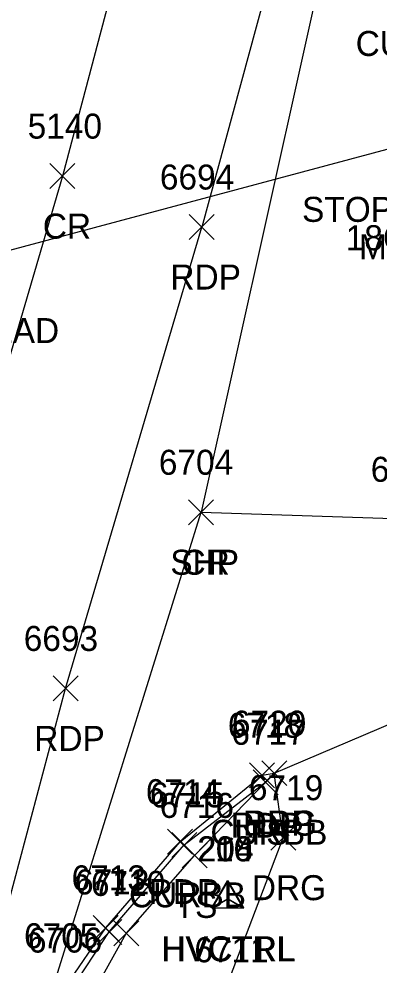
# Model space of a CAD drawing. Extents: x 1443912 to 1445411, y 621446 to 623693.
# Drawn here: x 1444758.5 to 1444787.4, y 622552.5 to 622628.2 of the extents above; entities that cross this region are included whole.
import ezdxf

# ---------------------------------------------------------------- set-up
doc = ezdxf.new("R2010")
doc.units = 0
for name, color, linetype in [('C_A', 7, 'Continuous'), ('C_I', 7, 'Continuous'), ('CPSM', 7, 'Continuous'), ('D_C', 7, 'Continuous'), ('DCP', 7, 'Continuous'), ('L_A', 7, 'Continuous'), ('L_I', 7, 'Continuous'), ('L_TIC', 7, 'Continuous'), ('LELB', 7, 'Continuous'), ('P_A', 7, 'Continuous'), ('P_I', 7, 'Continuous'), ('P_TIC', 7, 'Continuous'), ('PET', 7, 'Continuous'), ('PRC', 7, 'Continuous'), ('PSP', 7, 'Continuous'), ('R_A', 7, 'Continuous'), ('R_I', 7, 'Continuous'), ('R_TIC', 7, 'Continuous'), ('RC', 7, 'Continuous'), ('RDG', 7, 'Continuous'), ('S_C', 7, 'Continuous'), ('U_A', 7, 'Continuous')]:
    doc.layers.add(name, color=color, linetype=linetype)

msp = doc.modelspace()

# ---------------------------------------------------------------- linework, layer by layer
at = {"layer": 'CPSM'}
for p, q in [((1444773.971, 622557.108), (1444775.221, 622559.273)), ((1444773.988, 622557.114), (1444775.238, 622559.279)), ((1444774.03, 622557.104), (1444775.28, 622559.269)), ((1444776.471, 622557.108), (1444775.221, 622559.273)), ((1444775.221, 622557.829), (1444775.221, 622559.273)), ((1444776.488, 622557.114), (1444775.238, 622559.279)), ((1444775.239, 622557.835), (1444775.238, 622559.279)), ((1444776.53, 622557.104), (1444775.28, 622559.269)), ((1444775.281, 622557.825), (1444775.28, 622559.269)), ((1444773.971, 622557.108), (1444775.221, 622557.829)), ((1444773.988, 622557.114), (1444775.239, 622557.835)), ((1444774.03, 622557.104), (1444775.281, 622557.825)), ((1444775.221, 622557.829), (1444775.221, 622557.829)), ((1444775.221, 622557.829), (1444776.471, 622557.108)), ((1444775.239, 622557.835), (1444775.239, 622557.835)), ((1444775.239, 622557.835), (1444776.488, 622557.114)), ((1444775.281, 622557.825), (1444775.281, 622557.825)), ((1444775.281, 622557.825), (1444776.53, 622557.104)), ((1444773.971, 622557.108), (1444776.471, 622557.108)), ((1444773.988, 622557.114), (1444776.488, 622557.114)), ((1444774.03, 622557.104), (1444776.53, 622557.104))]:
    msp.add_line(p, q, dxfattribs=at)
at = {"layer": 'DCP'}
msp.add_lwpolyline([(1444732.743, 622603.046), (1444792.581, 622619.045)], dxfattribs=at)
at = {"layer": 'L_TIC'}
for points in [[(1444777.271, 622566.153), (1444779.271, 622568.153)], [(1444779.271, 622566.153), (1444777.271, 622568.153)], [(1444771.586, 622560.302), (1444773.586, 622562.302)], [(1444773.586, 622560.302), (1444771.586, 622562.302)], [(1444766.115, 622554.061), (1444768.115, 622556.061)], [(1444768.115, 622554.061), (1444766.115, 622556.061)]]:
    msp.add_lwpolyline(points, dxfattribs=at)
at = {"layer": 'LELB'}
msp.add_lwpolyline([(1444764.923, 622536.764), (1444761.368, 622544.772), (1444767.115, 622555.061), (1444772.586, 622561.302), (1444778.271, 622567.153)], dxfattribs=at)
at = {"layer": 'P_TIC'}
for points in [[(1444761.007, 622614.653), (1444763.007, 622616.653)], [(1444763.007, 622614.653), (1444761.007, 622616.653)], [(1444772.163, 622610.578), (1444774.163, 622612.578)], [(1444774.163, 622610.578), (1444772.163, 622612.578)], [(1444772.163, 622610.578), (1444774.163, 622612.578)], [(1444774.163, 622610.578), (1444772.163, 622612.578)], [(1444772.111, 622587.757), (1444774.111, 622589.757)], [(1444774.111, 622587.757), (1444772.111, 622589.757)], [(1444772.111, 622587.757), (1444774.111, 622589.757)], [(1444774.111, 622587.757), (1444772.111, 622589.757)], [(1444772.111, 622587.757), (1444774.111, 622589.757)], [(1444774.111, 622587.757), (1444772.111, 622589.757)], [(1444761.268, 622573.661), (1444763.268, 622575.661)], [(1444763.268, 622573.661), (1444761.268, 622575.661)], [(1444776.984, 622566.717), (1444778.984, 622568.717)], [(1444778.984, 622566.717), (1444776.984, 622568.717)], [(1444777.966, 622566.882), (1444779.966, 622568.882)], [(1444779.966, 622566.882), (1444777.966, 622568.882)], [(1444770.423, 622561.401), (1444772.423, 622563.401)], [(1444772.423, 622561.401), (1444770.423, 622563.401)], [(1444764.481, 622554.506), (1444766.481, 622556.506)], [(1444766.481, 622554.506), (1444764.481, 622556.506)]]:
    msp.add_lwpolyline(points, dxfattribs=at)
at = {"layer": 'PET'}
for points in [[(1444863.334, 622947.053), (1444849.426, 622890.74), (1444835.154, 622835.899), (1444822.193, 622789.91), (1444810.407, 622747.033), (1444799.782, 622709.007), (1444791.188, 622677.267), (1444783.207, 622648.501), (1444773.163, 622611.578)], [(1444623.481, 622089.496), (1444632.196, 622118.094), (1444643.375, 622155.409), (1444656.279, 622199.737), (1444664.399, 622229.62), (1444679.432, 622278.156), (1444690.093, 622315.584), (1444698.439, 622345.725), (1444710.365, 622388.147), (1444723.306, 622433.669), (1444734.701, 622474.111), (1444754.072, 622543.941), (1444762.268, 622574.661), (1444773.163, 622611.578)], [(1444762.321, 622550.873), (1444765.481, 622555.506), (1444771.423, 622562.401), (1444777.984, 622567.717), (1444778.966, 622567.882), (1444793.444, 622574.044), (1444804.004, 622575.776), (1444819.794, 622575.282), (1444849.904, 622575.24), (1444896.522, 622573.129), (1444944.397, 622570.428), (1444985.661, 622568.62), (1445016.279, 622568.788), (1445055.76, 622567.841), (1445106.101, 622567.181), (1445146.504, 622566.315), (1445185.48, 622566.128), (1445218.502, 622565.933), (1445249.94, 622565.636), (1445288.597, 622564.789), (1445341.527, 622564.989), (1445404.888, 622565.426)]]:
    msp.add_lwpolyline(points, dxfattribs=at)
at = {"layer": 'PRC'}
for points in [[(1444864.099, 623005.335), (1444851.387, 622950.161), (1444837.254, 622893.61), (1444822.843, 622838.018), (1444810.339, 622792.935), (1444799.325, 622750.355), (1444788.047, 622712.653), (1444779.513, 622680.274), (1444771.551, 622651.634), (1444762.007, 622615.653), (1444752.748, 622584.123), (1444739.922, 622538.841), (1444733.604, 622516.907), (1444722.127, 622475.762), (1444713.591, 622446.408), (1444702.092, 622404.548), (1444689.87, 622361.079), (1444676.165, 622311.919), (1444657.594, 622249.977), (1444643.656, 622204.013), (1444635.385, 622177.664), (1444620.592, 622126.88), (1444604.967, 622075.742)], [(1444773.111, 622588.757), (1444790.079, 622588.196), (1444813.693, 622587.068), (1444848.471, 622586.579), (1444897.837, 622583.54), (1444932.228, 622582.395), (1444986.667, 622580.693), (1445025.716, 622579.484), (1445065.673, 622578.343), (1445106.555, 622577.89), (1445145.901, 622577.113), (1445204.597, 622577.216), (1445219.997, 622576.877), (1445261.162, 622576.439), (1445312.233, 622575.287), (1445358.841, 622575.991), (1445405.048, 622576.003)]]:
    msp.add_lwpolyline(points, dxfattribs=at)
at = {"layer": 'PSP'}
for points in [[(1444868.676, 622947.266), (1444864.214, 622931.668), (1444863.423, 622928.803), (1444852.728, 622889.782), (1444841.929, 622851.994), (1444840.882, 622847.877), (1444835.432, 622828.394), (1444834.544, 622825.574), (1444824.43, 622789.092), (1444812.607, 622746.356), (1444801.883, 622708.397), (1444793.151, 622676.918), (1444788.826, 622661.851), (1444786.443, 622649.297), (1444783.885, 622637.215), (1444773.111, 622588.757)], [(1444628.131, 622076.356), (1444639.295, 622115.364), (1444644.891, 622137.616), (1444649.211, 622153.552), (1444661.797, 622198.052), (1444670.301, 622227.503), (1444674.579, 622242.764), (1444679.891, 622261.626), (1444684.076, 622277.603), (1444693.942, 622313.611), (1444703.199, 622344.717), (1444709.186, 622365.826), (1444714.838, 622387.404), (1444727.697, 622432.504), (1444737.819, 622469.764), (1444738.764, 622472.584), (1444739.398, 622474.946), (1444744.703, 622495.273), (1444757.042, 622537.237), (1444773.111, 622588.757)]]:
    msp.add_lwpolyline(points, dxfattribs=at)
at = {"layer": 'R_TIC'}
for points in [[(1444777.966, 622566.882), (1444779.966, 622568.882)], [(1444779.966, 622566.882), (1444777.966, 622568.882)], [(1444777.271, 622566.153), (1444779.271, 622568.153)], [(1444779.271, 622566.153), (1444777.271, 622568.153)], [(1444778.682, 622561.72), (1444780.682, 622563.72)], [(1444780.682, 622561.72), (1444778.682, 622563.72)], [(1444770.758, 622561.147), (1444772.758, 622563.147)], [(1444772.758, 622561.147), (1444770.758, 622563.147)], [(1444764.757, 622554.181), (1444766.757, 622556.181)], [(1444766.757, 622554.181), (1444764.757, 622556.181)]]:
    msp.add_lwpolyline(points, dxfattribs=at)
at = {"layer": 'RC'}
msp.add_lwpolyline([(1444757.042, 622537.237), (1444762.688, 622550.526), (1444765.757, 622555.181), (1444771.758, 622562.147), (1444778.271, 622567.153)], dxfattribs=at)
at = {"layer": 'RDG'}
msp.add_lwpolyline([(1444761.585, 622535.207), (1444764.923, 622536.764), (1444774.743, 622549.749), (1444779.682, 622562.72), (1444778.966, 622567.882)], dxfattribs=at)

# ---------------------------------------------------------------- texts
at = {"layer": 'C_A'}
for p in [(1444769.914, 622552.829), (1444769.932, 622552.835), (1444769.974, 622552.825)]:
    msp.add_text('HVCTRL', height=2, dxfattribs=at).set_placement(p)
at = {"layer": 'C_I'}
for s, p in [('208', (1444772.798, 622560.835)), ('204', (1444772.84, 622560.825)), ('10', (1444774.237, 622560.829))]:
    msp.add_text(s, height=2, dxfattribs=at).set_placement(p)
at = {"layer": 'D_C'}
msp.add_text('18CGMP-GOOD', height=2, dxfattribs=at).set_placement((1444784.684, 622609.723))
at = {"layer": 'L_A'}
for p in [(1444776.68, 622562.153), (1444770.996, 622556.302)]:
    msp.add_text('TS', height=2, dxfattribs=at).set_placement(p)
at = {"layer": 'L_I'}
for s, p in [('6717', (1444775.531, 622570.153)), ('6716', (1444769.791, 622564.302)), ('6710', (1444764.288, 622558.061)), ('6711', (1444772.57, 622552.749))]:
    msp.add_text(s, height=2, dxfattribs=at).set_placement(p)
at = {"layer": 'P_A'}
for s, p in [('CR', (1444760.44, 622610.653)), ('RDP', (1444770.651, 622606.578)), ('RDP', (1444770.651, 622606.578)), ('SHP', (1444770.646, 622583.757)), ('SHP', (1444770.646, 622583.757)), ('CR', (1444771.544, 622583.757)), ('RDP', (1444759.756, 622569.661)), ('RDP', (1444775.473, 622562.717)), ('RDP', (1444776.454, 622562.882)), ('RDP', (1444768.911, 622557.401))]:
    msp.add_text(s, height=2, dxfattribs=at).set_placement(p)
at = {"layer": 'P_I'}
for s, p in [('5140', (1444759.228, 622618.653)), ('6694', (1444769.808, 622614.578)), ('6694', (1444769.808, 622614.578)), ('6704', (1444769.725, 622591.757)), ('6704', (1444769.725, 622591.757)), ('6704', (1444769.725, 622591.757)), ('6780', (1444786.685, 622591.196)), ('6693', (1444758.914, 622577.661)), ('6718', (1444775.244, 622570.717)), ('6720', (1444775.572, 622570.882)), ('6714', (1444768.683, 622565.401)), ('6713', (1444762.741, 622558.506)), ('6705', (1444758.935, 622553.873))]:
    msp.add_text(s, height=2, dxfattribs=at).set_placement(p)
at = {"layer": 'R_A'}
for s, p in [('CURBC', (1444785.479, 622625.264)), ('DRG', (1444776.454, 622562.882)), ('CURBB', (1444773.853, 622562.153)), ('CURBB', (1444767.341, 622557.147)), ('DRG', (1444777.17, 622557.72))]:
    msp.add_text(s, height=2, dxfattribs=at).set_placement(p)
at = {"layer": 'R_I'}
for s, p in [('6720', (1444775.572, 622570.882)), ('6717', (1444775.531, 622570.153)), ('6719', (1444776.934, 622565.72)), ('6715', (1444769.018, 622565.147)), ('6712', (1444763.017, 622558.181)), ('6706', (1444759.248, 622553.526)), ('6711', (1444772.57, 622552.749))]:
    msp.add_text(s, height=2, dxfattribs=at).set_placement(p)
at = {"layer": 'S_C'}
for s, p in [('STOP & MIDDLEBROOK RD', (1444781.187, 622611.992)), ('MM=0070/0105/0312', (1444785.746, 622608.992))]:
    msp.add_text(s, height=2, dxfattribs=at).set_placement(p)
at = {"layer": 'U_A'}
msp.add_text('OVERHEAD', height=2, dxfattribs=at).set_placement((1444746.737, 622602.297))

doc.saveas('drawing.dxf')
